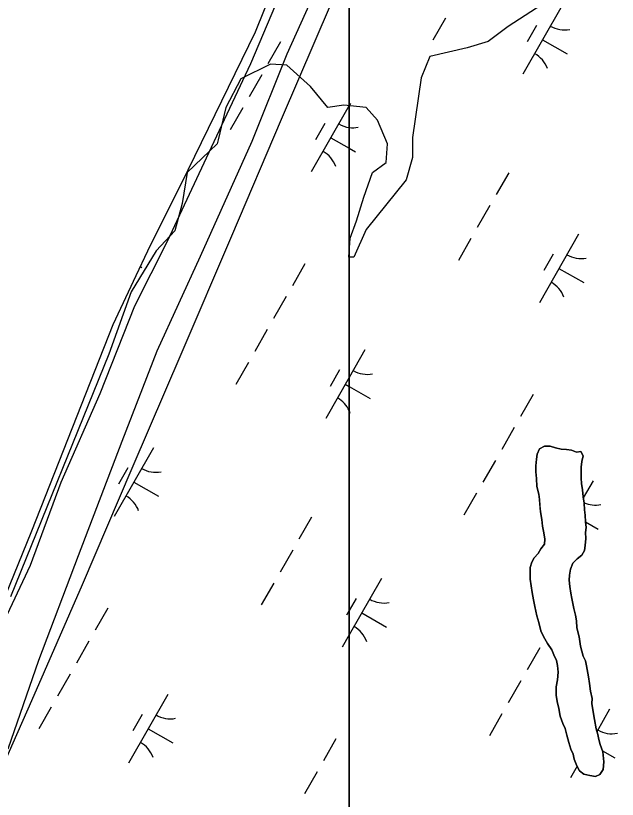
# Model space of a CAD drawing. Extents: x 3930721 to 3950824, y 220441 to 242861.
# Drawn here: x 3943226.6 to 3943607.3, y 233640.4 to 234135.8 of the extents above; entities that cross this region are included whole.
import ezdxf

# ---------------------------------------------------------------- set-up
doc = ezdxf.new("R2010")
doc.units = 0
for name, color, linetype in [('V-RIVR-EDGE', 7, 'Continuous'), ('V-RIVR-JETY', 7, 'Continuous'), ('V-RRAP-FSHR', 7, 'Continuous'), ('V-TOPO-SHOR', 7, 'Continuous'), ('V-WETL-SWMP', 7, 'Continuous')]:
    doc.layers.add(name, color=color, linetype=linetype)

msp = doc.modelspace()

# ---------------------------------------------------------------- linework, layer by layer
at = {"layer": 'V-RIVR-EDGE'}
msp.add_lwpolyline([(3943570.51, 234150.12), (3943538.24, 234128.87), (3943525.64, 234119.42), (3943512.26, 234115.48), (3943488.65, 234109.97), (3943483.14, 234096.59), (3943477.63, 234058.81), (3943477.63, 234046.21), (3943473.69, 234032.05), (3943448.5, 234000.56), (3943440.63, 233983.24), (3943437.48, 233983.24), (3943438.27, 233995.05), (3943442.2, 234006.07), (3943446.93, 234021.03), (3943452.44, 234036.77), (3943461.09, 234043.07), (3943461.88, 234054.87), (3943455.58, 234069.83), (3943448.5, 234077.7), (3943434.33, 234079.28), (3943424.1, 234077.7), (3943413.08, 234091.08), (3943398.12, 234104.46), (3943387.89, 234105.25), (3943369, 234095.81), (3943359.55, 234077.7), (3943354.83, 234057.23), (3943354.04, 234054.87), (3943335.15, 234036.77), (3943332, 234017.09), (3943327.28, 233999.77), (3943315.47, 233987.18), (3943299.73, 233961.2), (3943285.56, 233921.84), (3943223.37, 233768.35)], dxfattribs=at)
at = {"layer": 'V-RIVR-JETY'}
for points in [[(3943428.84, 234179.42), (3943398.24, 234111.43), (3943376.01, 234056.22), (3943343.39, 233983.57), (3943316.02, 233923.74), (3943293.76, 233866.59), (3943266.23, 233794.26), (3943241.12, 233728.15), (3943221.62, 233672.12)], [(3943213.13, 233739.85), (3943236.06, 233788.4), (3943255.51, 233840.91), (3943280.1, 233896.86), (3943301.94, 233952.46), (3943322.8, 233993.22), (3943350.56, 234052.65), (3943375.49, 234105.48), (3943396.48, 234155.62)]]:
    msp.add_lwpolyline(points, dxfattribs=at)
at = {"layer": 'V-RRAP-FSHR'}
msp.add_lwpolyline([(3942881.97, 232403.97), (3942906.23, 232480.2), (3942929.51, 232556.74), (3942952.78, 232633.28), (3942976.49, 232709.82), (3942998.59, 232786.58), (3943020.79, 232863.44), (3943042.99, 232940.29), (3943065.17, 233017.16), (3943087.36, 233094.2), (3943111.4, 233170.31), (3943136.44, 233246.29), (3943156.6, 233323.57), (3943151.41, 233402.93), (3943143.42, 233482.13), (3943171.86, 233556.63), (3943204.43, 233629.7), (3943236.77, 233702.87), (3943268.85, 233776.16), (3943300.37, 233849.68), (3943331.9, 233923.21), (3943363.43, 233996.73), (3943394.89, 234070.29), (3943426.5, 234143.99)], dxfattribs=at)
at = {"layer": 'V-TOPO-SHOR'}
for points in [[(3943581.49, 233859.96), (3943578.36, 233861.05), (3943575.21, 233861.44), (3943571.72, 233861.83), (3943568.23, 233862.58), (3943564.75, 233863.68), (3943561.25, 233863.72), (3943558.08, 233862.02), (3943556.63, 233858.54), (3943556.24, 233855.39), (3943555.84, 233851.2), (3943555.78, 233847.35), (3943556.08, 233843.15), (3943556.36, 233838.25), (3943557.7, 233833.33), (3943558, 233829.83), (3943558.3, 233825.98), (3943558.6, 233822.12), (3943559.58, 233817.21), (3943559.88, 233813.01), (3943560.87, 233808.8), (3943561.52, 233804.94), (3943561.13, 233801.8), (3943558.99, 233798.68), (3943557.2, 233795.9), (3943554.71, 233793.14), (3943553.28, 233790.36), (3943552.18, 233786.88), (3943552.13, 233783.03), (3943552.09, 233779.53), (3943552.73, 233775.32), (3943553.38, 233771.11), (3943554.36, 233766.55), (3943555.01, 233762.35), (3943556.33, 233756.38), (3943557.67, 233752.17), (3943559, 233746.9), (3943560.7, 233743.38), (3943563.09, 233738.8), (3943565.84, 233734.92), (3943567.2, 233731.75), (3943568.9, 233728.23), (3943569.56, 233725.07), (3943569.85, 233720.86), (3943569.44, 233715.97), (3943568.68, 233711.43), (3943568.61, 233706.19), (3943569.26, 233702.33), (3943570.25, 233697.77), (3943571.23, 233692.86), (3943572.92, 233688.29), (3943574.28, 233685.12), (3943575.27, 233680.91), (3943576.61, 233676.34), (3943577.95, 233672.13), (3943579.31, 233668.96), (3943579.97, 233665.8), (3943581.66, 233661.58), (3943583.37, 233658.41), (3943586.14, 233656.28), (3943589.98, 233655.52), (3943593.46, 233654.78), (3943596.28, 233656.14), (3943598.42, 233659.26), (3943598.84, 233664.15), (3943598.22, 233670.46), (3943596.53, 233675.03), (3943595.53, 233678.19), (3943594.87, 233681.35), (3943593.87, 233684.86), (3943592.89, 233690.82), (3943592.24, 233694.33), (3943591.28, 233700.99), (3943591.32, 233704.14), (3943590.33, 233708.7), (3943589.7, 233713.61), (3943589.05, 233717.81), (3943587.75, 233724.83), (3943587.09, 233727.98), (3943585.73, 233730.8), (3943584.06, 233737.12), (3943583.09, 233743.08), (3943581.77, 233748.7), (3943581.48, 233753.25), (3943580.82, 233756.76), (3943579.83, 233760.97), (3943579.17, 233764.12), (3943578.51, 233767.28), (3943577.86, 233770.79), (3943577.22, 233775), (3943576.92, 233778.85), (3943576.96, 233782), (3943577.71, 233785.84), (3943579.16, 233789.67), (3943582, 233792.43), (3943584.83, 233794.84), (3943586.61, 233797.61), (3943587, 233800.76), (3943587.42, 233805.3), (3943587.12, 233809.15), (3943587.51, 233812.29)], [(3943587.51, 233812.29), (3943587.21, 233815.8), (3943586.91, 233820), (3943586.61, 233823.5), (3943586.31, 233827.71), (3943585.67, 233831.56), (3943585.37, 233836.11), (3943584.73, 233839.97), (3943584.42, 233843.47), (3943584.47, 233846.97), (3943584.52, 233850.47), (3943584.91, 233853.96), (3943585.66, 233857.45), (3943584.29, 233860.27), (3943581.49, 233859.96)]]:
    msp.add_lwpolyline(points, dxfattribs=at)
at = {"layer": 'V-WETL-SWMP'}
for p, q in [((3943437.7, 234269.98), (3943437.7, 233575.82)), ((3943572.35, 234142.27), (3943547.51, 234098.88)), ((3943498.6, 234134.29), (3943490.65, 234120.4)), ((3943556.22, 234129.61), (3943550.25, 234119.2)), ((3943559.93, 234120.57), (3943575.55, 234111.63)), ((3943394.22, 234119.22), (3943386.27, 234105.33)), ((3943382.29, 234098.39), (3943374.34, 234084.51)), ((3943370.37, 234077.56), (3943362.41, 234063.68)), ((3943437.7, 234078.99), (3943413.64, 234036.99)), ((3943438.49, 234080.38), (3943437.7, 234078.99)), ((3943422.35, 234067.72), (3943416.39, 234057.31)), ((3943426.06, 234058.68), (3943437.7, 234052.02)), ((3943437.7, 234052.02), (3943441.68, 234049.74)), ((3943538.56, 234036.55), (3943530.61, 234022.67)), ((3943526.63, 234015.72), (3943518.68, 234001.84)), ((3943582.83, 233997.71), (3943557.98, 233954.32)), ((3943514.71, 233994.9), (3943506.76, 233981.01)), ((3943566.69, 233985.06), (3943560.73, 233974.64)), ((3943305.36, 233977.17), (3943306.49, 233976.53)), ((3943409.66, 233979), (3943401.71, 233965.11)), ((3943570.4, 233976.02), (3943586.02, 233967.07)), ((3943397.74, 233958.17), (3943389.79, 233944.29)), ((3943385.81, 233937.35), (3943377.86, 233923.46)), ((3943447.64, 233924.5), (3943437.7, 233907.14)), ((3943373.88, 233916.52), (3943365.93, 233902.64)), ((3943431.5, 233911.85), (3943425.53, 233901.43)), ((3943437.7, 233907.14), (3943422.79, 233881.11)), ((3943435.21, 233902.8), (3943437.7, 233901.38)), ((3943437.7, 233901.38), (3943450.83, 233893.86)), ((3943554.01, 233896.33), (3943546.05, 233882.45)), ((3943542.08, 233875.51), (3943534.13, 233861.62)), ((3943558.08, 233862.02), (3943561.25, 233863.72)), ((3943561.25, 233863.72), (3943564.75, 233863.68)), ((3943564.75, 233863.68), (3943568.23, 233862.58)), ((3943313.77, 233862.61), (3943288.92, 233819.22)), ((3943556.24, 233855.39), (3943556.63, 233858.54)), ((3943556.63, 233858.54), (3943558.08, 233862.02)), ((3943568.23, 233862.58), (3943571.72, 233861.83)), ((3943571.72, 233861.83), (3943575.21, 233861.44)), ((3943575.21, 233861.44), (3943578.36, 233861.05)), ((3943578.36, 233861.05), (3943581.49, 233859.96)), ((3943581.49, 233859.96), (3943584.29, 233860.27)), ((3943584.29, 233860.27), (3943585.66, 233857.45)), ((3943530.15, 233854.68), (3943522.2, 233840.8)), ((3943555.84, 233851.2), (3943556.24, 233855.39)), ((3943584.91, 233853.96), (3943584.52, 233850.47)), ((3943585.66, 233857.45), (3943584.91, 233853.96)), ((3943297.63, 233849.95), (3943291.67, 233839.54)), ((3943555.79, 233847.35), (3943555.84, 233851.2)), ((3943584.52, 233850.47), (3943584.42, 233843.47)), ((3943556.08, 233843.15), (3943555.79, 233847.35)), ((3943556.36, 233838.25), (3943556.08, 233843.15)), ((3943584.42, 233843.47), (3943584.73, 233839.97)), ((3943301.34, 233840.91), (3943316.96, 233831.97)), ((3943557.7, 233833.33), (3943556.36, 233838.25)), ((3943584.73, 233839.97), (3943585.37, 233836.11)), ((3943591.98, 233841.83), (3943585.76, 233830.98)), ((3943518.22, 233833.85), (3943510.27, 233819.97)), ((3943558, 233829.83), (3943557.7, 233833.33)), ((3943585.37, 233836.11), (3943585.66, 233831.56)), ((3943558.6, 233822.12), (3943558, 233829.83)), ((3943585.66, 233831.56), (3943586.31, 233827.71)), ((3943586.31, 233827.71), (3943586.61, 233823.5)), ((3943586.61, 233823.5), (3943586.91, 233820)), ((3943413.84, 233818.78), (3943405.89, 233804.9)), ((3943559.58, 233817.21), (3943558.6, 233822.12)), ((3943586.91, 233820), (3943587.2, 233815.8)), ((3943559.88, 233813.01), (3943559.58, 233817.21)), ((3943587.2, 233815.8), (3943587.51, 233812.29)), ((3943587.21, 233815.75), (3943595.17, 233811.19)), ((3943560.87, 233808.8), (3943559.88, 233813.01)), ((3943561.52, 233804.94), (3943560.87, 233808.8)), ((3943587.51, 233812.29), (3943587.12, 233809.15)), ((3943587.12, 233809.15), (3943587.42, 233805.3)), ((3943561.13, 233801.8), (3943561.52, 233804.94)), ((3943587.42, 233805.3), (3943587, 233800.76)), ((3943557.2, 233795.9), (3943558.99, 233798.68)), ((3943558.99, 233798.68), (3943561.13, 233801.8)), ((3943587, 233800.76), (3943586.61, 233797.61)), ((3943401.92, 233797.96), (3943393.96, 233784.07)), ((3943554.72, 233793.14), (3943557.2, 233795.9)), ((3943584.83, 233794.84), (3943582, 233792.43)), ((3943586.61, 233797.61), (3943584.83, 233794.84)), ((3943552.18, 233786.87), (3943553.28, 233790.36)), ((3943553.28, 233790.36), (3943554.72, 233793.14)), ((3943579.16, 233789.67), (3943577.71, 233785.84)), ((3943582, 233792.43), (3943579.16, 233789.67)), ((3943552.09, 233779.53), (3943552.18, 233786.87)), ((3943577.71, 233785.84), (3943576.96, 233782)), ((3943458.11, 233779.94), (3943437.7, 233744.3)), ((3943553.38, 233771.11), (3943552.09, 233779.53)), ((3943576.96, 233782), (3943576.92, 233778.85)), ((3943576.92, 233778.85), (3943577.22, 233775)), ((3943389.99, 233777.13), (3943382.04, 233763.24)), ((3943577.22, 233775), (3943577.86, 233770.79)), ((3943554.36, 233766.55), (3943553.38, 233771.11)), ((3943577.86, 233770.79), (3943578.51, 233767.28)), ((3943441.97, 233767.29), (3943437.7, 233759.82)), ((3943555.01, 233762.35), (3943554.36, 233766.55)), ((3943578.51, 233767.28), (3943579.83, 233760.97)), ((3943284.95, 233761.23), (3943276.99, 233747.35)), ((3943437.7, 233759.82), (3943436.01, 233756.88)), ((3943556.33, 233756.38), (3943555.01, 233762.35)), ((3943579.83, 233760.97), (3943580.82, 233756.76)), ((3943445.69, 233758.25), (3943461.31, 233749.3)), ((3943557.67, 233752.17), (3943556.33, 233756.38)), ((3943580.82, 233756.76), (3943581.48, 233753.25)), ((3943559, 233746.9), (3943557.67, 233752.17)), ((3943581.48, 233753.25), (3943581.77, 233748.7)), ((3943437.7, 233744.3), (3943433.26, 233736.55)), ((3943560.7, 233743.38), (3943559, 233746.9)), ((3943581.77, 233748.7), (3943583.09, 233743.08)), ((3943273.02, 233740.4), (3943265.07, 233726.52)), ((3943563.09, 233738.8), (3943560.7, 233743.38)), ((3943583.09, 233743.08), (3943584.06, 233737.12)), ((3943558.18, 233736.12), (3943550.23, 233722.23)), ((3943565.84, 233734.91), (3943563.09, 233738.8)), ((3943567.2, 233731.75), (3943565.84, 233734.91)), ((3943584.06, 233737.12), (3943585.73, 233730.8)), ((3943568.9, 233728.23), (3943567.2, 233731.75)), ((3943585.73, 233730.8), (3943587.09, 233727.98)), ((3943569.56, 233725.07), (3943568.9, 233728.23)), ((3943569.85, 233720.87), (3943569.56, 233725.07)), ((3943587.09, 233727.98), (3943587.75, 233724.83)), ((3943587.75, 233724.83), (3943589.05, 233717.81)), ((3943261.09, 233719.58), (3943253.14, 233705.69)), ((3943569.44, 233715.97), (3943569.85, 233720.87)), ((3943546.26, 233715.29), (3943538.31, 233701.41)), ((3943568.68, 233711.43), (3943569.44, 233715.97)), ((3943589.05, 233717.81), (3943589.7, 233713.61)), ((3943568.61, 233706.19), (3943568.68, 233711.43)), ((3943589.7, 233713.61), (3943590.33, 233708.7)), ((3943322.92, 233706.73), (3943298.07, 233663.34)), ((3943569.26, 233702.33), (3943568.61, 233706.19)), ((3943590.33, 233708.7), (3943591.32, 233704.14)), ((3943570.25, 233697.77), (3943569.26, 233702.33)), ((3943591.32, 233704.14), (3943591.28, 233700.99)), ((3943591.28, 233700.99), (3943592.24, 233694.33)), ((3943249.16, 233698.75), (3943241.21, 233684.87)), ((3943571.23, 233692.86), (3943570.25, 233697.77)), ((3943602.45, 233697.28), (3943594.36, 233683.14)), ((3943306.78, 233694.08), (3943300.82, 233683.66)), ((3943534.33, 233694.46), (3943526.38, 233680.58)), ((3943572.92, 233688.29), (3943571.23, 233692.86)), ((3943592.24, 233694.33), (3943592.89, 233690.82)), ((3943592.89, 233690.82), (3943593.86, 233684.86)), ((3943310.49, 233685.04), (3943326.11, 233676.09)), ((3943574.28, 233685.12), (3943572.92, 233688.29)), ((3943575.27, 233680.91), (3943574.28, 233685.12)), ((3943593.86, 233684.86), (3943594.87, 233681.35)), ((3943576.61, 233676.34), (3943575.27, 233680.91)), ((3943594.87, 233681.35), (3943595.52, 233678.19)), ((3943429.29, 233678.56), (3943421.34, 233664.68)), ((3943577.95, 233672.13), (3943576.61, 233676.34)), ((3943595.52, 233678.19), (3943596.53, 233675.03)), ((3943596.53, 233675.03), (3943598.22, 233670.46)), ((3943579.31, 233668.96), (3943577.95, 233672.13)), ((3943598.02, 233671), (3943605.65, 233666.64)), ((3943598.22, 233670.46), (3943598.84, 233664.15)), ((3943579.97, 233665.8), (3943579.31, 233668.96)), ((3943581.66, 233661.58), (3943579.97, 233665.8)), ((3943581.83, 233661.27), (3943577.6, 233653.89)), ((3943583.37, 233658.41), (3943581.66, 233661.58)), ((3943598.84, 233664.15), (3943598.42, 233659.26)), ((3943417.36, 233657.74), (3943409.41, 233643.85)), ((3943586.14, 233656.28), (3943583.37, 233658.41)), ((3943589.98, 233655.52), (3943586.14, 233656.28)), ((3943593.46, 233654.78), (3943589.98, 233655.52)), ((3943596.28, 233656.14), (3943593.46, 233654.78)), ((3943598.42, 233659.26), (3943596.28, 233656.14))]:
    msp.add_line(p, q, dxfattribs=at)
for points in [[(3943437.7, 233575.82), (3943437.7, 234269.98)], [(3943427.34, 234247.49), (3943378.18, 234125.42), (3943335.56, 234038.08), (3943310, 233987), (3943302.61, 233971.34), (3943288.1, 233940.3), (3943236.62, 233809.96), (3943205.47, 233733.53)]]:
    msp.add_lwpolyline(points, dxfattribs=at)
for centre, start, end in [((3943573.86, 234144.42), 239.4279, 280.9715), ((3943546.41, 234096.49), 19.4279, 60.9715), ((3943440, 234082.53), 239.4279, 262.4969), ((3943440, 234082.53), 262.4969, 280.9715), ((3943412.54, 234034.6), 19.4279, 60.9715), ((3943584.34, 233999.87), 239.4279, 280.9715), ((3943556.88, 233951.93), 19.4279, 60.9715), ((3943449.14, 233926.66), 239.4279, 280.9715), ((3943421.69, 233878.72), 24.7468, 60.9715), ((3943421.69, 233878.72), 19.4279, 24.7468), ((3943315.28, 233864.76), 239.4279, 280.9715), ((3943287.82, 233816.83), 19.4279, 60.9715), ((3943593.49, 233843.99), 245.8558, 280.9715), ((3943459.62, 233782.1), 239.4279, 280.9715), ((3943432.16, 233734.16), 19.4279, 60.9715), ((3943324.43, 233708.89), 239.4279, 280.9715), ((3943603.96, 233699.43), 239.4279, 280.9715), ((3943296.97, 233660.95), 19.4279, 60.9715)]:
    msp.add_arc(centre, 17.62, start, end, dxfattribs=at)

doc.saveas('drawing.dxf')
